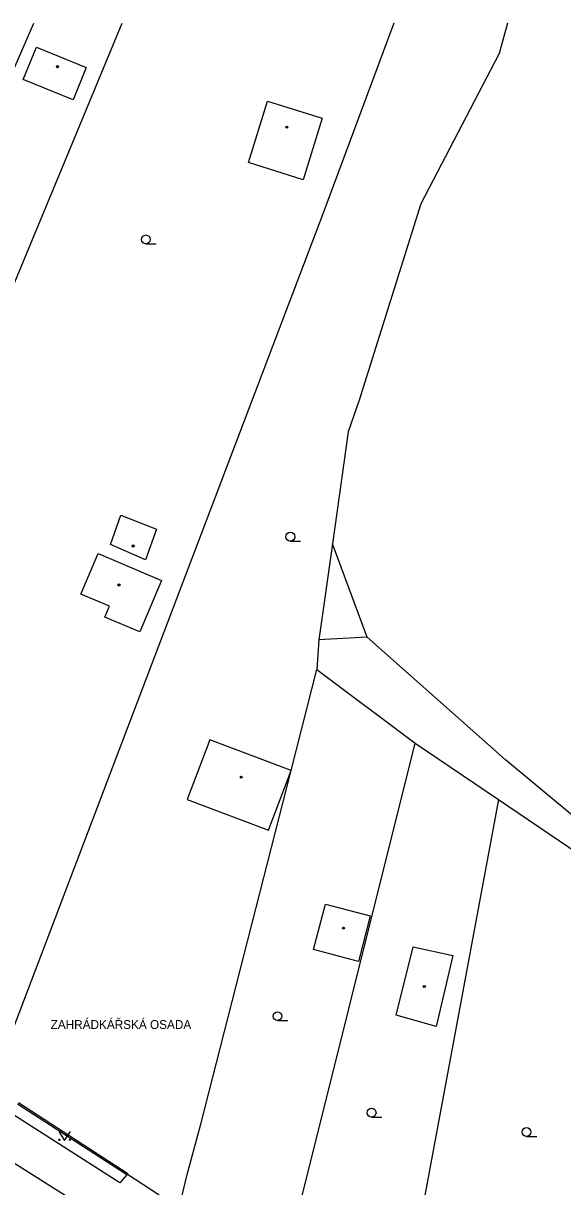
# Model space of a CAD drawing. Extents: x -595546 to -593986, y -1160845 to -1159202.
# Drawn here: x -594556.5 to -594510.5, y -1159303.3 to -1159204.1 of the extents above; entities that cross this region are included whole.
import ezdxf

# ---------------------------------------------------------------- set-up
doc = ezdxf.new("R2010")
doc.units = 0
for name, color, linetype in [('DOP - budovy nerozlisene - VP', 7, 'Continuous'), ('DOP - ploty', 7, 'Continuous'), ('DOP - rozhrani ploch obecne', 7, 'Continuous'), ('Level 36', 7, 'Continuous'), ('Level 39', 7, 'Continuous'), ('TM - komunikace - VP', 7, 'Continuous'), ('TM - letecke snimky - pomocna linie', 7, 'Continuous'), ('TM - plot drateny_ kovovy - VP', 7, 'Continuous'), ('TM - podezdivka plotu - VP', 7, 'Continuous'), ('TM - popis objektu', 7, 'Continuous'), ('TM - rozhrani ploch obecne - VP', 7, 'Continuous'), ('TM - vjezd na pozemek', 7, 'Continuous')]:
    doc.layers.add(name, color=color, linetype=linetype)

msp = doc.modelspace()

# ---------------------------------------------------------------- linework, layer by layer
at = {"layer": 'DOP - budovy nerozlisene - VP'}
for points in [[(-594556.48, -1159208.92), (-594555.36, -1159206.18)], [(-594555.36, -1159206.18), (-594551.11, -1159207.91)], [(-594551.11, -1159207.91), (-594552.23, -1159210.65)], [(-594552.23, -1159210.65), (-594556.48, -1159208.92)], [(-594537.28, -1159216.01), (-594535.66, -1159210.77)], [(-594535.66, -1159210.77), (-594531, -1159212.21)], [(-594531, -1159212.21), (-594532.63, -1159217.46)], [(-594532.63, -1159217.46), (-594537.28, -1159216.01)], [(-594549.04, -1159248.56), (-594548.18, -1159246.06)], [(-594548.18, -1159246.06), (-594545.13, -1159247.24)], [(-594545.13, -1159247.24), (-594546.06, -1159249.85)], [(-594551.57, -1159252.78), (-594550.11, -1159249.32)], [(-594550.11, -1159249.32), (-594544.7, -1159251.61)], [(-594546.06, -1159249.85), (-594549.04, -1159248.56)], [(-594544.7, -1159251.61), (-594546.56, -1159255.99)], [(-594549.13, -1159253.81), (-594551.57, -1159252.78)], [(-594549.53, -1159254.76), (-594549.13, -1159253.81)], [(-594546.56, -1159255.99), (-594549.53, -1159254.76)], [(-594533.66, -1159267.81), (-594540.59, -1159265.2), (-594542.51, -1159270.3), (-594535.58, -1159272.91), (-594533.66, -1159267.81)], [(-594524.7, -1159288.68), (-594523.25, -1159282.84)], [(-594523.25, -1159282.84), (-594519.88, -1159283.58)], [(-594519.88, -1159283.58), (-594521.3, -1159289.64)], [(-594521.3, -1159289.64), (-594524.7, -1159288.68)]]:
    msp.add_lwpolyline(points, dxfattribs=at)
at = {"layer": 'DOP - ploty'}
for points in [[(-594577.34, -1159274.73), (-594548.066, -1159204.13)], [(-594524.887, -1159204.13), (-594531.05, -1159220.69)], [(-594531.05, -1159220.69), (-594558.4, -1159292.55)], [(-594515.96, -1159270.28), (-594524.5, -1159316.08)]]:
    msp.add_lwpolyline(points, dxfattribs=at)
at = {"layer": 'DOP - rozhrani ploch obecne'}
for points in [[(-594562.22, -1159219.37), (-594555.586, -1159204.13)], [(-594515.217, -1159204.13), (-594515.93, -1159206.7)], [(-594515.93, -1159206.7), (-594522.58, -1159219.51)], [(-594522.58, -1159219.51), (-594527.82, -1159236.16)], [(-594527.82, -1159236.16), (-594528.78, -1159238.96)], [(-594528.78, -1159238.96), (-594530.13, -1159248.51)], [(-594530.13, -1159248.51), (-594531.28, -1159256.68)], [(-594527.17, -1159256.44), (-594530.13, -1159248.51)], [(-594531.28, -1159256.68), (-594531.47, -1159259.2)], [(-594527.17, -1159256.44), (-594531.28, -1159256.68)], [(-594515.37, -1159266.91), (-594527.17, -1159256.44)], [(-594533.66, -1159267.81), (-594531.47, -1159259.2)], [(-594531.47, -1159259.2), (-594523.09, -1159265.49)], [(-594534.38, -1159310.77), (-594523.09, -1159265.49)], [(-594523.09, -1159265.49), (-594515.96, -1159270.28)], [(-594507.78, -1159273.2), (-594515.37, -1159266.91)], [(-594541.35, -1159297.97), (-594533.66, -1159267.81)], [(-594515.96, -1159270.28), (-594508.23, -1159275.55)]]:
    msp.add_lwpolyline(points, dxfattribs=at)
at = {"layer": 'Level 36'}
for p, q in [((-594546.03, -1159222.925), (-594545.155, -1159222.925)), ((-594533.72, -1159248.265), (-594532.845, -1159248.265)), ((-594534.81, -1159289.125), (-594533.935, -1159289.125)), ((-594526.79, -1159297.355), (-594525.915, -1159297.355)), ((-594513.59, -1159299.005), (-594512.715, -1159299.005))]:
    msp.add_line(p, q, dxfattribs=at)
msp.add_lwpolyline([(-594553.46, -1159298.59), (-594552.96, -1159299.34), (-594552.46, -1159298.59)], dxfattribs=at)
for centre, radius in [((-594546.03, -1159222.55), 0.375), ((-594533.72, -1159247.89), 0.375), ((-594534.81, -1159288.75), 0.375), ((-594526.79, -1159296.98), 0.375), ((-594513.59, -1159298.63), 0.375), ((-594553.41, -1159299.29), 0.05), ((-594552.511, -1159299.29), 0.05)]:
    msp.add_circle(centre, radius, dxfattribs=at)
at = {"layer": 'Level 39'}
for centre, radius in [((-594553.56, -1159207.83), 0.09), ((-594553.56, -1159207.83), 0.0398), ((-594534.01, -1159212.99), 0.09), ((-594534.01, -1159212.99), 0.0398), ((-594547.11, -1159248.68), 0.09), ((-594547.11, -1159248.68), 0.0398), ((-594548.33, -1159252), 0.09), ((-594548.33, -1159252), 0.0398), ((-594537.91, -1159268.38), 0.09), ((-594537.91, -1159268.38), 0.0398), ((-594529.18, -1159281.25), 0.09), ((-594529.18, -1159281.25), 0.0398), ((-594522.3, -1159286.22), 0.09), ((-594522.3, -1159286.22), 0.0398)]:
    msp.add_circle(centre, radius, dxfattribs=at)
at = {"layer": 'TM - komunikace - VP'}
for points in [[(-594583.54, -1159284.95), (-594581.51, -1159286.13), (-594577.6, -1159288.49), (-594564.29, -1159296.85), (-594543.89, -1159309.72)], [(-594547.65, -1159302.29), (-594548.24, -1159302.96), (-594557.55, -1159297.01)]]:
    msp.add_lwpolyline(points, dxfattribs=at)
at = {"layer": 'TM - letecke snimky - pomocna linie'}
msp.add_lwpolyline([(-594526.9, -1159280.21), (-594527.91, -1159284.08), (-594531.73, -1159283.08), (-594530.72, -1159279.21), (-594526.9, -1159280.21)], dxfattribs=at)
at = {"layer": 'TM - plot drateny_ kovovy - VP'}
for points in [[(-594556.89, -1159296.12), (-594547.56, -1159302.16)], [(-594543.17, -1159304.98), (-594542.52, -1159302.25)]]:
    msp.add_lwpolyline(points, dxfattribs=at)
at = {"layer": 'TM - podezdivka plotu - VP'}
for points in [[(-594547.65, -1159302.29), (-594556.98, -1159296.25)], [(-594547.61, -1159302.22), (-594547.65, -1159302.29)], [(-594547.61, -1159302.22), (-594547.56, -1159302.16)]]:
    msp.add_lwpolyline(points, dxfattribs=at)
at = {"layer": 'TM - rozhrani ploch obecne - VP'}
msp.add_lwpolyline([(-594542.52, -1159302.25), (-594541.35, -1159297.97)], dxfattribs=at)
at = {"layer": 'TM - vjezd na pozemek'}
msp.add_lwpolyline([(-594547.61, -1159302.22), (-594544.89, -1159303.99)], dxfattribs=at)

# ---------------------------------------------------------------- texts
at = {"layer": 'TM - popis objektu'}
msp.add_text('ZAHRÁDKÁŘSKÁ OSADA', height=0.75, dxfattribs=at).set_placement((-594554.15, -1159289.84))

doc.saveas('drawing.dxf')
